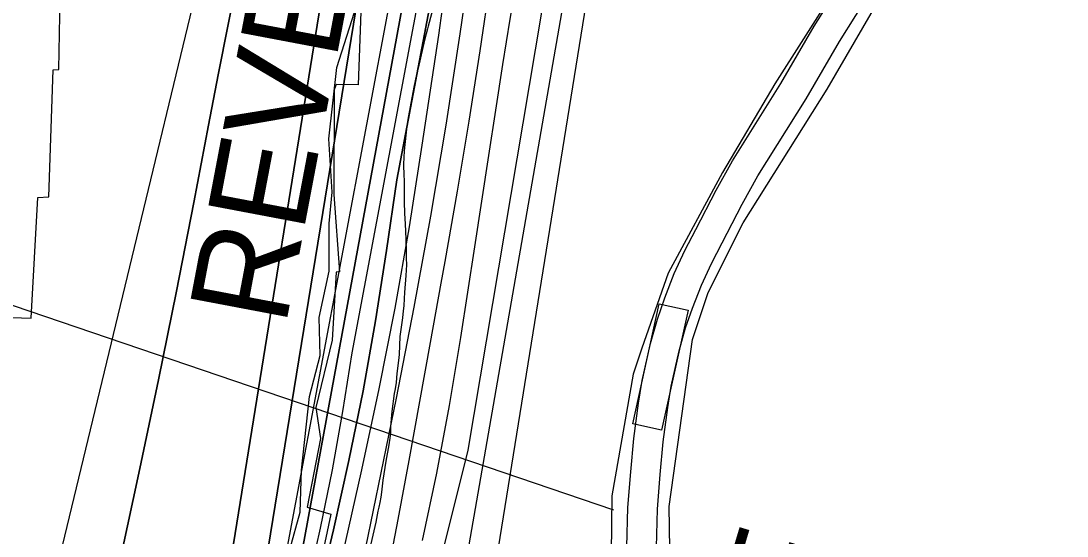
# Model space of a CAD drawing. Extents: x 3172297 to 3210190, y 958463 to 983887.
# Drawn here: x 3200657 to 3201720, y 971968 to 972492 of the extents above; entities that cross this region are included whole.
import ezdxf

# ---------------------------------------------------------------- set-up
doc = ezdxf.new("R2010")
doc.units = 0
for name, color, linetype in [('V-RIVR-EDGE', 7, 'Continuous'), ('V-RIVR-RANG', 7, 'Continuous'), ('V-RIVR-RANG-IDEN', 7, 'Continuous'), ('V-ROAD-CNTR', 7, 'Continuous'), ('V-RRAP-RVMT', 7, 'Continuous'), ('V-RRAP-RVMT-IDEN', 7, 'Continuous'), ('V-SITE-VEGE', 7, 'Continuous'), ('V-TOPO-DPTH', 7, 'Continuous'), ('V-TOPO-MAJR', 7, 'Continuous'), ('V-TOPO-MINR', 7, 'Continuous'), ('V-TOPO-SHOR', 7, 'Continuous'), ('V-TOPO-WATR', 7, 'Continuous')]:
    doc.layers.add(name, color=color, linetype=linetype)

msp = doc.modelspace()

# ---------------------------------------------------------------- linework, layer by layer
at = {"layer": 'V-RIVR-EDGE'}
msp.add_lwpolyline([(3200930.5, 971954.7), (3200941, 971992.9), (3200942.4, 972035.5), (3200950.4, 972110.3), (3200961.4, 972152), (3200960.2, 972190.7), (3200970.3, 972237.6), (3200970.4, 972286.3), (3200973.6, 972318), (3200970.2, 972372.3), (3200978.2, 972444.9), (3201001.4, 972517.5)], dxfattribs=at)
at = {"layer": 'V-RIVR-RANG'}
msp.add_line((3201259.7, 971994.8), (3200464.4, 972265.4), dxfattribs=at)
at = {"layer": 'V-ROAD-CNTR'}
for points in [[(3201272.9, 971957.5), (3201274, 971997.4), (3201276.8, 972033.6), (3201279.9, 972067.5), (3201284.8, 972103.5), (3201288.5, 972126.5), (3201296.8, 972164.1), (3201304, 972189), (3201311.4, 972210.7), (3201321.1, 972235.3), (3201331.9, 972258.7), (3201343.1, 972280.2), (3201363.6, 972320), (3201380.2, 972349.9), (3201429.2, 972428.4), (3201463.3, 972487), (3201496.7, 972540.3)], [(3201302.9, 971957), (3201304, 971995.8), (3201306.7, 972031.1), (3201309.7, 972064.1), (3201314.5, 972099.1), (3201318, 972120.8), (3201325.9, 972156.7), (3201332.6, 972180), (3201339.5, 972200.3), (3201348.7, 972223.5), (3201358.9, 972245.5), (3201369.7, 972266.4), (3201390.1, 972305.9), (3201406.1, 972334.6), (3201454.9, 972412.9), (3201489, 972471.4), (3201522.1, 972524.4)]]:
    msp.add_lwpolyline(points, dxfattribs=at)
msp.add_lwpolyline([(3201278.8, 972082.5), (3201305.8, 972204.6), (3201335.1, 972198.1), (3201308.1, 972076)], close=True, dxfattribs=at)
at = {"layer": 'V-RRAP-RVMT'}
for p, q in [((3200695.9, 972442.8), (3200697.8, 972562.5)), ((3201002.7, 972501.3), (3201000, 972427.3)), ((3200689.9, 972442.5), (3200695.9, 972442.8)), ((3200685.7, 972313.3), (3200689.9, 972442.5)), ((3200975.5, 972422.1), (3200975.3, 972315.6)), ((3200977.7, 972427.6), (3200975.5, 972422.1)), ((3201000, 972427.3), (3200977.7, 972427.6)), ((3200975.3, 972315.6), (3200980.8, 972237.2)), ((3200667.8, 972190), (3200674.5, 972312.8)), ((3200674.5, 972312.8), (3200685.7, 972313.3)), ((3200977.6, 972236.6), (3200973.4, 972167.5)), ((3200980.8, 972237.2), (3200977.6, 972236.6)), ((3200648, 972190.6), (3200667.8, 972190)), ((3200973.4, 972167.5), (3200956.9, 972099.3)), ((3200956.9, 972099.3), (3200961.5, 972067.5)), ((3200961.5, 972067.5), (3200948.2, 971997.9)), ((3200948.2, 971997.9), (3200972.2, 971990.7)), ((3200972.2, 971990.7), (3200960.4, 971935.8))]:
    msp.add_line(p, q, dxfattribs=at)
at = {"layer": 'V-SITE-VEGE'}
for p, q in [((3201080, 972521.3), (3201071, 972487)), ((3201071, 972487), (3201070.3, 972484.1)), ((3201070.3, 972484.1), (3201067.2, 972472.6)), ((3201067.2, 972472.6), (3201061, 972444.2)), ((3201061, 972444.2), (3201059.3, 972437.7)), ((3201059.3, 972437.7), (3201056.3, 972424.8)), ((3201056.3, 972424.8), (3201053.3, 972408.6)), ((3201053.3, 972408.6), (3201050.5, 972392)), ((3201050.5, 972392), (3201049.4, 972385.4)), ((3201049.4, 972385.4), (3201046.5, 972360.1)), ((3201046.5, 972360.1), (3201046.1, 972346.6)), ((3201046.1, 972346.6), (3201046.3, 972334.6)), ((3201046.3, 972334.6), (3201046.5, 972330.6)), ((3201046.5, 972330.6), (3201046.6, 972324.8)), ((3201046.6, 972324.8), (3201046.8, 972320.2)), ((3201046.8, 972320.2), (3201046.7, 972314.5)), ((3201046.7, 972314.5), (3201046.5, 972308.1)), ((3201046.5, 972308.1), (3201047, 972296.3)), ((3201047, 972296.3), (3201047.7, 972285.8)), ((3201047.7, 972285.8), (3201048.4, 972270.2)), ((3201048.4, 972270.2), (3201048.8, 972258.2)), ((3201048.8, 972258.2), (3201048.8, 972251)), ((3201048.9, 972244.1), (3201048.4, 972233.3)), ((3201048.8, 972251), (3201048.9, 972244.1)), ((3201048.4, 972233.3), (3201047.1, 972216)), ((3201046.8, 972209.8), (3201046.2, 972202.4)), ((3201047.1, 972216), (3201046.8, 972209.8)), ((3201046.2, 972202.4), (3201045.5, 972197.3)), ((3201044.8, 972190.2), (3201042.4, 972171.4)), ((3201045.5, 972197.3), (3201044.8, 972190.2)), ((3201042.4, 972171.4), (3201041.6, 972153)), ((3201041, 972146.9), (3201039.3, 972133.8)), ((3201041.6, 972153), (3201041, 972146.9)), ((3201038.4, 972124.4), (3201037.9, 972120)), ((3201039.3, 972133.8), (3201038.4, 972124.4)), ((3201036.6, 972113.3), (3201034.1, 972095.1)), ((3201037.1, 972116.4), (3201036.6, 972113.3)), ((3201037.9, 972120), (3201037.1, 972116.4)), ((3201034.1, 972095.1), (3201032.8, 972079.9)), ((3201032.6, 972074.4), (3201032.1, 972068)), ((3201032.8, 972079.9), (3201032.6, 972074.4)), ((3201031, 972061.2), (3201027.9, 972044.5)), ((3201032.1, 972068), (3201031, 972061.2)), ((3201027.9, 972044.5), (3201025, 972025.4)), ((3201025, 972025.4), (3201023.6, 972013.1)), ((3201022.9, 972008), (3201022, 972002.7)), ((3201023.6, 972013.1), (3201022.9, 972008)), ((3201020.8, 971997.7), (3201019.8, 971993.6)), ((3201022, 972002.7), (3201020.8, 971997.7)), ((3201019.8, 971993.6), (3201017.7, 971982.7)), ((3201017.7, 971982.7), (3201014.9, 971969.3)), ((3201014.9, 971969.3), (3201011.9, 971956.2))]:
    msp.add_line(p, q, dxfattribs=at)
at = {"layer": 'V-TOPO-DPTH'}
for points in [[(3201506.3, 974283), (3201165, 972963.4), (3201158.5, 972937.8), (3201152.2, 972912.2), (3201146, 972886.6), (3201139.9, 972860.9), (3201039.2, 972330.5), (3201028.8, 972258.6), (3201017.5, 972187.3), (3201004.9, 972116.2), (3200990.5, 972045.4), (3200974.8, 971974.9), (3200865.3, 971511.8)], [(3201506.3, 974283), (3201165, 972963.4), (3201158.5, 972937.8), (3201152.2, 972912.2), (3201146, 972886.6), (3201139.9, 972860.9), (3201039.2, 972330.5), (3201028.8, 972258.6), (3201017.5, 972187.3), (3201004.9, 972116.2), (3200990.5, 972045.4), (3200974.8, 971974.9), (3200865.3, 971511.8)], [(3200886.8, 971822.8), (3201014.5, 972607.9), (3201022, 972641.6), (3201029.7, 972675.2), (3201037.5, 972708.8), (3201045.5, 972742.3), (3201046.9, 972748.3), (3201054.1, 972778.8), (3201061.3, 972809.4), (3201068.3, 972840.1), (3201075.2, 972870.7), (3201084.8, 972913.8), (3201086.9, 972922.9), (3201088.9, 972932.1), (3201091, 972941.2), (3201093.1, 972950.3), (3201383.3, 974209.3)], [(3201383.3, 974209.3), (3201093.1, 972950.3), (3201091, 972941.2), (3201088.9, 972932.1), (3201086.9, 972922.9), (3201084.8, 972913.8), (3201075.2, 972870.7), (3201068.3, 972840.1), (3201061.3, 972809.4), (3201054.1, 972778.8), (3201046.9, 972748.3), (3201045.5, 972742.3), (3201037.5, 972708.8), (3201029.7, 972675.2), (3201022, 972641.6), (3201014.5, 972607.9), (3200886.8, 971822.8)], [(3200758.9, 971947.3), (3200778.2, 972037.2), (3200797.1, 972127.3), (3200815.2, 972217.5), (3200832.8, 972307.7), (3200847.8, 972386.1), (3200857.6, 972437.3), (3200867.7, 972488.4), (3200878, 972539.4), (3200888.4, 972590.5), (3200899.5, 972641.3), (3200911.5, 972692), (3200924.8, 972742.3), (3200938.8, 972792.4), (3200967.5, 972889.8), (3200978.3, 972926.6), (3200989, 972963.4), (3200999.6, 973000.3), (3201010.1, 973037.2), (3201042.9, 973152.9), (3201069.4, 973247.8), (3201095.4, 973342.9), (3201120.5, 973438.1), (3201145, 973533.5)], [(3201145, 973533.5), (3201120.5, 973438.1), (3201095.4, 973342.9), (3201069.4, 973247.8), (3201042.9, 973152.9), (3201010.1, 973037.2), (3200999.6, 973000.3), (3200989, 972963.4), (3200978.3, 972926.6), (3200967.5, 972889.8), (3200938.8, 972792.4), (3200924.8, 972742.3), (3200911.5, 972692), (3200899.5, 972641.3), (3200888.4, 972590.5), (3200878, 972539.4), (3200867.7, 972488.4), (3200857.6, 972437.3), (3200847.8, 972386.1), (3200832.8, 972307.7), (3200815.2, 972217.5), (3200797.1, 972127.3), (3200778.2, 972037.2), (3200758.9, 971947.3)], [(3201007.8, 971956.8), (3201038.8, 972108.8), (3201056.9, 972201.1), (3201073.9, 972293.6), (3201089.3, 972386.3), (3201103.7, 972479.2), (3201125.7, 972629.9), (3201128.3, 972647.7), (3201130.8, 972665.4), (3201133.2, 972683.1), (3201135.6, 972700.9), (3201138.3, 972718.6), (3201141.2, 972736.2), (3201144.7, 972753.7), (3201148.5, 972771.2), (3201173.8, 972880.3), (3201176.6, 972892), (3201179.4, 972903.7), (3201182.3, 972915.3), (3201185.3, 972926.9), (3201259.1, 973208.7), (3201298.7, 973361.3), (3201338, 973514)], [(3201267.8, 973494.8), (3201239.6, 973379.9), (3201211, 973265.1), (3201182.3, 973150.3), (3201144.4, 972999.8), (3201134.6, 972960.3), (3201124.9, 972920.8), (3201115.4, 972881.2), (3201106.1, 972841.6), (3200943.2, 971955.1)], [(3200943.2, 971955.1), (3201106.1, 972841.6), (3201115.4, 972881.2), (3201124.9, 972920.8), (3201134.6, 972960.3), (3201144.4, 972999.8), (3201182.3, 973150.3), (3201211, 973265.1), (3201239.6, 973379.9), (3201267.8, 973494.8)], [(3200824.3, 971655.8), (3201021, 972876.9), (3201029, 972912.6), (3201037.2, 972948.3), (3201045.6, 972984), (3201054.1, 973019.6), (3201101.3, 973214.8), (3201133.7, 973347.9), (3201166.3, 973481)], [(3201166.3, 973481), (3201133.7, 973347.9), (3201101.3, 973214.8), (3201054.1, 973019.6), (3201045.6, 972984), (3201037.2, 972948.3), (3201029, 972912.6), (3201021, 972876.9), (3200824.3, 971655.8)]]:
    msp.add_lwpolyline(points, dxfattribs=at)
at = {"layer": 'V-TOPO-MAJR'}
for points in [[(3200960.1, 971447.8), (3201111.5, 972055.8), (3201242.4, 972833.9), (3201247.3, 972857.4), (3201252.4, 972880.8), (3201257.7, 972904.1), (3201263.4, 972927.4), (3201513.4, 973935.9)], [(3200668.9, 971832), (3200937.5, 972945.9), (3200942.1, 972961.3), (3200946.6, 972976.8), (3200951, 972992.2), (3200955.5, 973007.7), (3201201.1, 973864.2)]]:
    msp.add_lwpolyline(points, dxfattribs=at)
at = {"layer": 'V-TOPO-MINR'}
for points in [[(3200912.5, 971874.5), (3201105, 972899.6), (3201111.1, 972925.1), (3201117.3, 972950.6), (3201123.6, 972976.1), (3201129.9, 973001.6), (3201136.2, 973027.2), (3201142.4, 973052.7), (3201148.5, 973078.2), (3201435.6, 974281.5)], [(3201053.7, 971405.9), (3201283.4, 972831.3), (3201284, 972834.6), (3201289.6, 972861.8), (3201290.3, 972865.2), (3201291, 972868.6), (3201291.8, 972872), (3201292.6, 972875.4), (3201318.5, 972977), (3201332.3, 973031.1), (3201346, 973085.3), (3201359.6, 973139.5), (3201373.2, 973193.8), (3201643.6, 974278.2)], [(3201065.3, 971964), (3201079.9, 972032.5), (3201092.6, 972101.3), (3201104.2, 972170.4), (3201111.2, 972216.3), (3201118.3, 972262.6), (3201125.5, 972308.9), (3201132.6, 972355.2), (3201139.7, 972401.5), (3201147, 972447.8), (3201154.4, 972494.1), (3201162.1, 972540.3), (3201170, 972586.4), (3201209.5, 972812.9), (3201216.5, 972851.4), (3201223.8, 972889.8), (3201231.8, 972928.1), (3201240.1, 972966.3), (3201260.4, 973056.1), (3201279.5, 973139.1), (3201299.2, 973222), (3201319.6, 973304.6), (3201340.6, 973387.2), (3201567.4, 974262.7)], [(3200886.8, 971822.8), (3201014.5, 972607.9), (3201022, 972641.6), (3201029.7, 972675.2), (3201037.5, 972708.8), (3201045.5, 972742.3), (3201046.9, 972748.3), (3201054.1, 972778.8), (3201061.3, 972809.4), (3201068.3, 972840.1), (3201075.2, 972870.7), (3201084.8, 972913.8), (3201086.9, 972922.9), (3201088.9, 972932.1), (3201091, 972941.2), (3201093.1, 972950.3), (3201383.3, 974209.3)], [(3200909.1, 971615.1), (3201003.6, 972035.9), (3201021.1, 972118), (3201037.4, 972200.3), (3201051.9, 972282.9), (3201065.1, 972365.8), (3201081.7, 972477.7), (3201085.6, 972504.8), (3201089.4, 972531.9), (3201093, 972559), (3201096.5, 972586.1), (3201100.4, 972613.2), (3201104.8, 972640.2), (3201110, 972667), (3201115.8, 972693.7), (3201156.9, 972870.6), (3201161.3, 972889.3), (3201165.8, 972907.9), (3201170.5, 972926.5), (3201175.2, 972945.1), (3201375.5, 973714.2)], [(3200758.9, 971947.3), (3200778.2, 972037.2), (3200797.1, 972127.3), (3200815.2, 972217.5), (3200832.8, 972307.7), (3200847.8, 972386.1), (3200857.6, 972437.3), (3200867.7, 972488.4), (3200878, 972539.4), (3200888.4, 972590.5), (3200899.5, 972641.3), (3200911.5, 972692), (3200924.8, 972742.3), (3200938.8, 972792.4), (3200967.5, 972889.8), (3200978.3, 972926.6), (3200989, 972963.4), (3200999.6, 973000.3), (3201010.1, 973037.2), (3201042.9, 973152.9), (3201069.4, 973247.8), (3201095.4, 973342.9), (3201120.5, 973438.1), (3201145, 973533.5)], [(3201027.8, 971471.3), (3201234.4, 972658.4), (3201235.3, 972673), (3201236.6, 972687.6), (3201238.4, 972702.1), (3201240.4, 972716.6), (3201242.9, 972731.1), (3201245.6, 972745.4), (3201266.4, 972848.2), (3201269.2, 972861.4), (3201272.1, 972874.6), (3201275.2, 972887.7), (3201278.4, 972900.8), (3201434, 973517.5)], [(3200948.3, 971917.6), (3200961.8, 971976.5), (3200974, 972035.7), (3200984.4, 972095.1), (3200993.7, 972154.8), (3201130.7, 972883.9), (3201138.5, 972916.5), (3201146.5, 972949.1), (3201154.7, 972981.6), (3201290.6, 973515)], [(3201007.8, 971956.8), (3201038.8, 972108.8), (3201056.9, 972201.1), (3201073.9, 972293.6), (3201089.3, 972386.3), (3201103.7, 972479.2), (3201125.7, 972629.9), (3201128.3, 972647.7), (3201130.8, 972665.4), (3201133.2, 972683.1), (3201135.6, 972700.9), (3201138.3, 972718.6), (3201141.2, 972736.2), (3201144.7, 972753.7), (3201148.5, 972771.2), (3201173.8, 972880.3), (3201176.6, 972892), (3201179.4, 972903.7), (3201182.3, 972915.3), (3201185.3, 972926.9), (3201259.1, 973208.7), (3201298.7, 973361.3), (3201338, 973514)], [(3200943.2, 971955.1), (3201106.1, 972841.6), (3201115.4, 972881.2), (3201124.9, 972920.8), (3201134.6, 972960.3), (3201144.4, 972999.8), (3201182.3, 973150.3), (3201211, 973265.1), (3201239.6, 973379.9), (3201267.8, 973494.8)], [(3200824.3, 971655.8), (3201021, 972876.9), (3201029, 972912.6), (3201037.2, 972948.3), (3201045.6, 972984), (3201054.1, 973019.6), (3201101.3, 973214.8), (3201133.7, 973347.9), (3201166.3, 973481)], [(3201029.1, 971925.2), (3201040.6, 971985.2), (3201051.6, 972045.3), (3201062.5, 972105.3), (3201073.4, 972165.4), (3201084.3, 972225.5), (3201088.3, 972247.7), (3201100.7, 972319), (3201112.6, 972390.3), (3201123.8, 972461.8), (3201134.5, 972533.3)]]:
    msp.add_lwpolyline(points, dxfattribs=at)
at = {"layer": 'V-TOPO-SHOR'}
for points in [[(3201154.7, 971188.1), (3201201.2, 971350.8), (3201268.7, 971469.3), (3201295.4, 971536.5), (3201316.9, 971609), (3201320.6, 971697.5), (3201316, 971998.4), (3201339.5, 972168.3), (3201355.5, 972216.1), (3201391.1, 972286.8), (3201476.4, 972422.9), (3201634.6, 972695.1), (3201714.7, 972861.3), (3201737.8, 972907.3), (3201746.7, 972917.9), (3201752, 972921.4), (3201769, 972918)], [(3201544.2, 972640.5), (3201483.7, 972523.8), (3201423.3, 972428.3), (3201370, 972338.2), (3201314.9, 972235.7), (3201288.1, 972159.6), (3201279.2, 972133.1), (3201257.7, 972009.2), (3201255.5, 971832.2), (3201256.9, 971688.8), (3201258.4, 971600.3), (3201245.9, 971552.5), (3201219.2, 971485.3), (3201169.4, 971381), (3201128.4, 971259), (3201092.6, 971099.7)]]:
    msp.add_lwpolyline(points, dxfattribs=at)
at = {"layer": 'V-TOPO-WATR'}
msp.add_lwpolyline([(3200865.3, 971511.8), (3200974.8, 971974.9), (3200990.5, 972045.4), (3201004.9, 972116.2), (3201017.5, 972187.3), (3201028.8, 972258.6), (3201039.2, 972330.5), (3201139.9, 972860.9), (3201146, 972886.6), (3201152.2, 972912.2), (3201158.5, 972937.8), (3201165, 972963.4), (3201506.3, 974283)], dxfattribs=at)

# ---------------------------------------------------------------- texts
at = {"layer": 'V-RIVR-RANG-IDEN'}
msp.add_text('U-020', height=83, rotation=343.2531, dxfattribs=at).set_placement((3201355.3, 971900.5))
at = {"layer": 'V-RRAP-RVMT-IDEN'}
msp.add_text('REVET.', height=100, rotation=79.2629, dxfattribs=at).set_placement((3200926, 972180.4))

doc.saveas('drawing.dxf')
